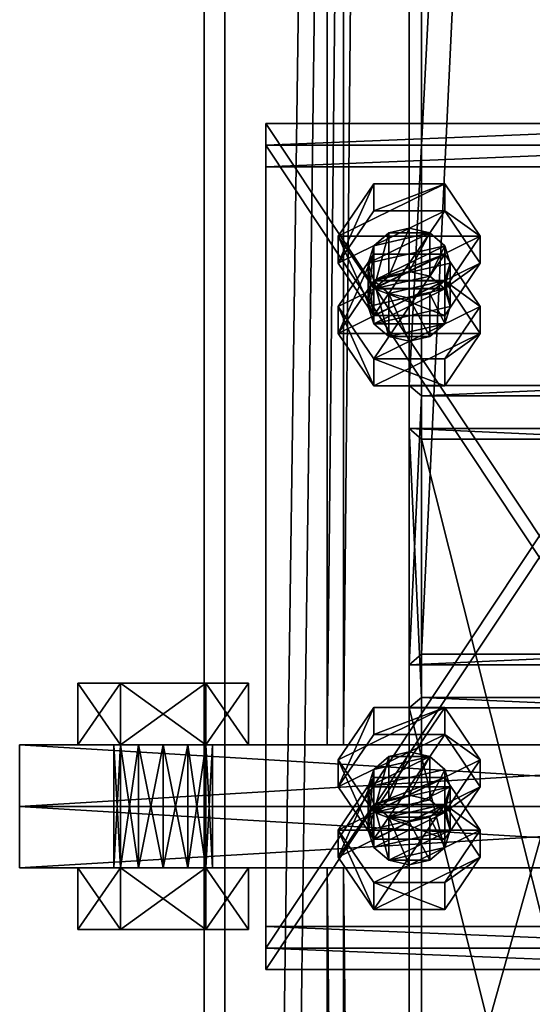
# Model space of a CAD drawing. Header units: millimetres. Extents: x -333 to 67333, y -930 to 39730.
# Tile 506 of 656: x 27775 to 27900, y 9352 to 9592. Entities that reach past the tile are written whole.
import ezdxf

# ---------------------------------------------------------------- set-up
doc = ezdxf.new("R2010")
doc.units = ezdxf.units.MM
for name, color, linetype in [('5', 7, 'Continuous'), ('6', 7, 'Continuous'), ('8', 7, 'Continuous'), ('95', 7, 'Continuous'), ('99', 7, 'Continuous')]:
    doc.layers.add(name, color=color, linetype=linetype)

msp = doc.modelspace()

# ---------------------------------------------------------------- meshes
at = {"layer": '5', "color": 131}
mesh = msp.add_polyface(dxfattribs=at)
corners = [(27946, 9415, 2984), (27854, 9415, 2984), (27854, 19384.97, 2984), (27946, 19384.97, 2984), (27854, 9415, 3076), (27854, 19384.97, 3076), (27946, 9415, 3076), (27946, 19384.97, 3076), (27950, 9415, 2980), (27950, 9415, 3080), (27950, 19384.97, 3080), (27950, 19384.97, 2980), (27850, 9415, 3080), (27850, 19384.97, 3080), (27850, 9415, 2980), (27850, 19384.97, 2980)]
mesh.append_faces([[corners[k] for k in face] for face in [(0, 2, 3, 3), (1, 5, 2, 2), (4, 7, 5, 5), (6, 3, 7, 7), (8, 10, 11, 11), (9, 13, 10, 10), (12, 15, 13, 13), (14, 11, 15, 15)]], dxfattribs={"vtx0": -1, "color": 131})
mesh.append_faces([[corners[k] for k in face] for face in [(9, 6, 12, 12), (6, 8, 0, 0), (0, 8, 1, 1), (12, 4, 14, 14), (4, 12, 6, 6), (14, 1, 8, 8), (11, 3, 15, 15), (3, 10, 7, 7), (7, 10, 5, 5), (15, 2, 13, 13), (2, 15, 3, 3), (13, 5, 10, 10)]], dxfattribs={"vtx0": -1, "vtx1": -1, "color": 131})
mesh.append_faces([[corners[k] for k in face] for face in [(6, 9, 8, 8), (14, 4, 1, 1), (3, 11, 10, 10), (13, 2, 5, 5)]], dxfattribs={"vtx0": -1, "vtx2": -1, "vtx3": -1, "color": 131})
mesh.append_faces([[corners[k] for k in face] for face in [(0, 1, 2, 2), (1, 4, 5, 5), (4, 6, 7, 7), (6, 0, 3, 3), (8, 9, 10, 10), (9, 12, 13, 13), (12, 14, 15, 15), (14, 8, 11, 11)]], dxfattribs={"vtx2": -1, "vtx3": -1, "color": 131})
mesh = msp.add_polyface(dxfattribs=at)
corners = [(27946, 185.3, 2984), (27854, 185.3, 2984), (27854, 9385, 2984), (27946, 9385, 2984), (27854, 185.3, 3076), (27854, 9385, 3076), (27946, 185.3, 3076), (27946, 9385, 3076), (27950, 185.3, 2980), (27950, 185.3, 3080), (27950, 9385, 3080), (27950, 9385, 2980), (27850, 185.3, 3080), (27850, 9385, 3080), (27850, 185.3, 2980), (27850, 9385, 2980)]
mesh.append_faces([[corners[k] for k in face] for face in [(0, 2, 3, 3), (1, 5, 2, 2), (4, 7, 5, 5), (6, 3, 7, 7), (8, 10, 11, 11), (9, 13, 10, 10), (12, 15, 13, 13), (14, 11, 15, 15)]], dxfattribs={"vtx0": -1, "color": 131})
mesh.append_faces([[corners[k] for k in face] for face in [(9, 6, 12, 12), (6, 8, 0, 0), (0, 8, 1, 1), (12, 4, 14, 14), (4, 12, 6, 6), (14, 1, 8, 8), (11, 3, 15, 15), (3, 10, 7, 7), (7, 10, 5, 5), (15, 2, 13, 13), (2, 15, 3, 3), (13, 5, 10, 10)]], dxfattribs={"vtx0": -1, "vtx1": -1, "color": 131})
mesh.append_faces([[corners[k] for k in face] for face in [(6, 9, 8, 8), (14, 4, 1, 1), (3, 11, 10, 10), (13, 2, 5, 5)]], dxfattribs={"vtx0": -1, "vtx2": -1, "vtx3": -1, "color": 131})
mesh.append_faces([[corners[k] for k in face] for face in [(0, 1, 2, 2), (1, 4, 5, 5), (4, 6, 7, 7), (6, 0, 3, 3), (8, 9, 10, 10), (9, 12, 13, 13), (12, 14, 15, 15), (14, 8, 11, 11)]], dxfattribs={"vtx2": -1, "vtx3": -1, "color": 131})
at = {"layer": '6', "color": 2}
mesh = msp.add_polyface(dxfattribs=at)
corners = [(27980, 19380.14, 7183.53), (27820, 19380.14, 7183.53), (27820, 7954.94, 4755.1), (27980, 7954.94, 4755.1), (27980, 19380.14, 7347.1), (27980, 7921.68, 4911.61), (27820, 19380.14, 7347.1), (27820, 7921.68, 4911.61), (27825, 7953.9, 4759.99), (27975, 7953.9, 4759.99), (27975, 7922.72, 4906.72), (27825, 7922.72, 4906.72), (27975, 19380.14, 7188.64), (27975, 19380.14, 7341.99), (27825, 19380.14, 7188.64), (27825, 19380.14, 7341.99)]
mesh.append_faces([[corners[k] for k in face] for face in [(0, 2, 3, 3), (4, 3, 5, 5), (6, 5, 7, 7), (1, 7, 2, 2), (12, 10, 9, 9), (14, 9, 8, 8), (15, 8, 11, 11), (13, 11, 10, 10)]], dxfattribs={"vtx0": -1, "color": 2})
mesh.append_faces([[corners[k] for k in face] for face in [(2, 8, 3, 3), (8, 7, 11, 11), (11, 7, 10, 10), (3, 9, 5, 5), (9, 3, 8, 8), (5, 10, 7, 7), (0, 12, 1, 1), (12, 4, 13, 13), (13, 4, 15, 15), (1, 14, 6, 6), (14, 1, 12, 12), (6, 15, 4, 4)]], dxfattribs={"vtx0": -1, "vtx1": -1, "color": 2})
mesh.append_faces([[corners[k] for k in face] for face in [(8, 2, 7, 7), (5, 9, 10, 10), (12, 0, 4, 4), (6, 14, 15, 15)]], dxfattribs={"vtx0": -1, "vtx2": -1, "vtx3": -1, "color": 2})
mesh.append_faces([[corners[k] for k in face] for face in [(0, 1, 2, 2), (4, 0, 3, 3), (6, 4, 5, 5), (1, 6, 7, 7), (12, 13, 10, 10), (14, 12, 9, 9), (15, 14, 8, 8), (13, 15, 11, 11)]], dxfattribs={"vtx2": -1, "vtx3": -1, "color": 2})
at = {"layer": '8', "color": 253}
mesh = msp.add_polyface(dxfattribs=at)
corners = [(27873, 10667.15, 5331.58), (27927, 10667.15, 5331.58), (27927, 9500.01, 3444.3), (27873, 9500.01, 3444.3), (27927, 10566.98, 5310.29), (27927, 9437.08, 3483.22), (27873, 10566.98, 5310.29), (27873, 9437.08, 3483.22), (27870, 10671.22, 5332.45), (27870, 10562.92, 5309.43), (27870, 9434.52, 3484.8), (27870, 9502.56, 3442.72), (27930, 10562.92, 5309.43), (27930, 9434.52, 3484.8), (27930, 10671.22, 5332.45), (27930, 9502.56, 3442.72)]
mesh.append_faces([[corners[k] for k in face] for face in [(0, 2, 3, 3), (1, 5, 2, 2), (4, 7, 5, 5), (6, 3, 7, 7), (8, 10, 11, 11), (9, 13, 10, 10), (12, 15, 13, 13), (14, 11, 15, 15)]], dxfattribs={"vtx0": -1, "color": 253})
mesh.append_faces([[corners[k] for k in face] for face in [(9, 6, 12, 12), (6, 8, 0, 0), (0, 8, 1, 1), (12, 4, 14, 14), (4, 12, 6, 6), (14, 1, 8, 8), (11, 3, 15, 15), (3, 10, 7, 7), (7, 10, 5, 5), (15, 2, 13, 13), (2, 15, 3, 3), (13, 5, 10, 10)]], dxfattribs={"vtx0": -1, "vtx1": -1, "color": 253})
mesh.append_faces([[corners[k] for k in face] for face in [(6, 9, 8, 8), (14, 4, 1, 1), (3, 11, 10, 10), (13, 2, 5, 5)]], dxfattribs={"vtx0": -1, "vtx2": -1, "vtx3": -1, "color": 253})
mesh.append_faces([[corners[k] for k in face] for face in [(0, 1, 2, 2), (1, 4, 5, 5), (4, 6, 7, 7), (6, 0, 3, 3), (8, 9, 10, 10), (9, 12, 13, 13), (12, 14, 15, 15), (14, 8, 11, 11)]], dxfattribs={"vtx2": -1, "vtx3": -1, "color": 253})
mesh = msp.add_polyface(dxfattribs=at)
corners = [(27873, 9489.49, 3427.29), (27927, 9489.49, 3427.29), (27927, 9274.72, 3080), (27873, 9274.72, 3080), (27927, 9426.56, 3466.21), (27927, 9187.72, 3080), (27873, 9426.56, 3466.21), (27873, 9187.72, 3080), (27870, 9492.05, 3425.71), (27870, 9424.01, 3467.79), (27870, 9184.19, 3080), (27870, 9278.25, 3080), (27930, 9424.01, 3467.79), (27930, 9184.19, 3080), (27930, 9492.05, 3425.71), (27930, 9278.25, 3080)]
mesh.append_faces([[corners[k] for k in face] for face in [(0, 2, 3, 3), (1, 5, 2, 2), (4, 7, 5, 5), (6, 3, 7, 7), (8, 10, 11, 11), (9, 13, 10, 10), (12, 15, 13, 13), (14, 11, 15, 15)]], dxfattribs={"vtx0": -1, "color": 253})
mesh.append_faces([[corners[k] for k in face] for face in [(9, 6, 12, 12), (6, 8, 0, 0), (0, 8, 1, 1), (12, 4, 14, 14), (4, 12, 6, 6), (14, 1, 8, 8), (11, 3, 15, 15), (3, 10, 7, 7), (7, 10, 5, 5), (15, 2, 13, 13), (2, 15, 3, 3), (13, 5, 10, 10)]], dxfattribs={"vtx0": -1, "vtx1": -1, "color": 253})
mesh.append_faces([[corners[k] for k in face] for face in [(6, 9, 8, 8), (14, 4, 1, 1), (3, 11, 10, 10), (13, 2, 5, 5)]], dxfattribs={"vtx0": -1, "vtx2": -1, "vtx3": -1, "color": 253})
mesh.append_faces([[corners[k] for k in face] for face in [(0, 1, 2, 2), (1, 4, 5, 5), (4, 6, 7, 7), (6, 0, 3, 3), (8, 9, 10, 10), (9, 12, 13, 13), (12, 14, 15, 15), (14, 8, 11, 11)]], dxfattribs={"vtx2": -1, "vtx3": -1, "color": 253})
at = {"layer": '95', "color": 7}
mesh = msp.add_polyface(dxfattribs=at)
corners = [(27880, 9532.33, 3424.31), (27878.66, 9536.58, 3421.68), (27878.66, 9526.07, 3404.67), (27875, 9539.7, 3419.75), (27875, 9529.18, 3402.74), (27870, 9540.84, 3419.05), (27870, 9530.32, 3402.04), (27865, 9539.7, 3419.75), (27865, 9529.18, 3402.74), (27861.34, 9536.58, 3421.68), (27861.34, 9526.07, 3404.67), (27860, 9532.33, 3424.31), (27860, 9521.81, 3407.3), (27861.34, 9528.08, 3426.94), (27878.66, 9528.08, 3426.94), (27865, 9524.97, 3428.86), (27887.32, 9521.81, 3407.3), (27878.66, 9534.57, 3399.41), (27878.66, 9528, 3388.78), (27861.34, 9534.57, 3399.41), (27861.34, 9528, 3388.78), (27852.68, 9515.24, 3396.67), (27852.68, 9521.81, 3407.3), (27887.32, 9538.91, 3434.94), (27878.66, 9551.66, 3427.05), (27878.66, 9545.09, 3416.42), (27887.32, 9532.33, 3424.31), (27861.34, 9551.66, 3427.05), (27861.34, 9545.09, 3416.42), (27852.68, 9538.91, 3434.94), (27852.68, 9532.33, 3424.31), (27861.34, 9519.57, 3432.2), (27878.66, 9526.15, 3442.83), (27861.34, 9526.15, 3442.83)]
mesh.append_faces([[corners[k] for k in face] for face in [(1, 4, 2, 2), (3, 6, 4, 4), (5, 8, 6, 6), (7, 10, 8, 8), (9, 12, 10, 10), (3, 7, 5, 5), (10, 6, 8, 8), (17, 20, 18, 18), (19, 21, 20, 20), (17, 22, 19, 19), (23, 25, 26, 26), (24, 28, 25, 25), (27, 30, 28, 28), (29, 31, 30, 30), (24, 29, 27, 27), (33, 23, 32, 32), (30, 25, 28, 28)]], dxfattribs={"vtx0": -1, "color": 7})
mesh.append_faces([[corners[k] for k in face] for face in [(7, 3, 9, 9), (9, 3, 11, 11), (11, 1, 13, 13), (13, 14, 15, 15), (29, 23, 33, 33), (31, 25, 30, 30)]], dxfattribs={"vtx0": -1, "vtx1": -1, "color": 7})
mesh.append_faces([[corners[k] for k in face] for face in [(11, 3, 1, 1), (13, 1, 0, 0), (13, 0, 14, 14), (10, 2, 4, 4), (10, 4, 6, 6), (29, 24, 23, 23), (31, 26, 25, 25)]], dxfattribs={"vtx0": -1, "vtx2": -1, "vtx3": -1, "color": 7})
mesh.append_faces([[corners[k] for k in face] for face in [(0, 1, 2, 2), (1, 3, 4, 4), (3, 5, 6, 6), (5, 7, 8, 8), (7, 9, 10, 10), (9, 11, 12, 12), (16, 17, 18, 18), (17, 19, 20, 20), (23, 24, 25, 25), (24, 27, 28, 28), (27, 29, 30, 30), (32, 23, 26, 26)]], dxfattribs={"vtx2": -1, "vtx3": -1, "color": 7})
mesh = msp.add_polyface(dxfattribs=at)
corners = [(27880, 9532.33, 3424.31), (27878.66, 9526.07, 3404.67), (27880, 9521.81, 3407.3), (27860, 9532.33, 3424.31), (27861.34, 9528.08, 3426.94), (27861.34, 9517.56, 3409.93), (27860, 9521.81, 3407.3), (27865, 9524.97, 3428.86), (27865, 9514.45, 3411.85), (27870, 9523.83, 3429.57), (27870, 9513.31, 3412.56), (27875, 9524.97, 3428.86), (27875, 9514.45, 3411.85), (27878.66, 9528.08, 3426.94), (27878.66, 9517.56, 3409.93), (27861.34, 9526.07, 3404.67), (27887.32, 9521.81, 3407.3), (27878.66, 9528, 3388.78), (27887.32, 9515.24, 3396.67), (27861.34, 9534.57, 3399.41), (27852.68, 9521.81, 3407.3), (27852.68, 9515.24, 3396.67), (27861.34, 9509.06, 3415.19), (27861.34, 9502.48, 3404.56), (27878.66, 9509.06, 3415.19), (27878.66, 9502.48, 3404.56), (27878.66, 9534.57, 3399.41), (27861.34, 9528, 3388.78), (27852.68, 9538.91, 3434.94), (27861.34, 9526.15, 3442.83), (27861.34, 9519.57, 3432.2), (27878.66, 9526.15, 3442.83), (27878.66, 9519.57, 3432.2), (27887.32, 9532.33, 3424.31)]
mesh.append_faces([[corners[k] for k in face] for face in [(0, 1, 2, 2), (3, 5, 6, 6), (4, 8, 5, 5), (7, 10, 8, 8), (9, 12, 10, 10), (11, 14, 12, 12), (13, 2, 14, 14), (9, 13, 11, 11), (12, 8, 10, 10), (16, 17, 18, 18), (20, 23, 21, 21), (22, 25, 23, 23), (24, 18, 25, 25), (22, 16, 24, 24), (18, 23, 25, 25), (21, 17, 27, 27), (29, 32, 30, 30), (31, 33, 32, 32), (33, 30, 32, 32)]], dxfattribs={"vtx0": -1, "color": 7})
mesh.append_faces([[corners[k] for k in face] for face in [(7, 13, 9, 9), (8, 14, 5, 5), (5, 1, 6, 6), (6, 1, 15, 15), (20, 26, 22, 22), (23, 18, 21, 21)]], dxfattribs={"vtx0": -1, "vtx1": -1, "color": 7})
mesh.append_faces([[corners[k] for k in face] for face in [(8, 12, 14, 14), (5, 14, 2, 2), (5, 2, 1, 1), (22, 26, 16, 16), (21, 18, 17, 17)]], dxfattribs={"vtx0": -1, "vtx2": -1, "vtx3": -1, "color": 7})
mesh.append_faces([[corners[k] for k in face] for face in [(3, 4, 5, 5), (4, 7, 8, 8), (7, 9, 10, 10), (9, 11, 12, 12), (11, 13, 14, 14), (13, 0, 2, 2), (19, 20, 21, 21), (20, 22, 23, 23), (22, 24, 25, 25), (24, 16, 18, 18), (28, 29, 30, 30), (29, 31, 32, 32)]], dxfattribs={"vtx2": -1, "vtx3": -1, "color": 7})
mesh = msp.add_polyface(dxfattribs=at)
corners = [(27810, 9415, 3075.5), (27804, 9415, 3077.11), (27804, 9385, 3077.11), (27799.61, 9415, 3081.5), (27799.61, 9385, 3081.5), (27798, 9415, 3087.5), (27798, 9385, 3087.5), (27799.61, 9415, 3093.5), (27799.61, 9385, 3093.5), (27804, 9415, 3097.89), (27804, 9385, 3097.89), (27810, 9415, 3099.5), (27810, 9385, 3099.5), (27816, 9415, 3077.11), (27820.4, 9415, 3081.5), (27822, 9415, 3087.5), (27816, 9415, 3097.89), (27820.4, 9430, 3069.5), (27799.61, 9430, 3069.5), (27799.61, 9415, 3069.5), (27789.22, 9430, 3087.5), (27789.22, 9415, 3087.5), (27799.61, 9430, 3105.5), (27799.61, 9415, 3105.5), (27820.4, 9415, 3105.5), (27830.79, 9430, 3087.5), (27820.4, 9415, 3069.5), (27810, 9415, 3000.5), (27804, 9415, 3002.11), (27804, 9385, 3002.11), (27799.61, 9415, 3006.5), (27799.61, 9385, 3006.5), (27798, 9415, 3012.5), (27798, 9385, 3012.5), (27799.61, 9415, 3018.5), (27799.61, 9385, 3018.5), (27804, 9415, 3022.89), (27804, 9385, 3022.89), (27810, 9415, 3024.5), (27810, 9385, 3024.5), (27816, 9415, 3002.11), (27820.4, 9415, 3006.5), (27822, 9415, 3012.5), (27820.4, 9430, 2994.5), (27799.61, 9430, 2994.5), (27799.61, 9415, 2994.5), (27789.22, 9430, 3012.5), (27789.22, 9415, 3012.5), (27799.61, 9430, 3030.5), (27799.61, 9415, 3030.5), (27820.4, 9415, 3030.5), (27830.79, 9430, 3012.5), (27820.4, 9415, 2994.5)]
mesh.append_faces([[corners[k] for k in face] for face in [(13, 1, 0, 0), (9, 16, 11, 11), (18, 21, 19, 19), (20, 23, 21, 21), (22, 24, 23, 23), (17, 20, 18, 18), (21, 26, 19, 19), (27, 30, 28, 28), (44, 47, 45, 45), (46, 49, 47, 47), (48, 50, 49, 49), (43, 46, 44, 44), (47, 52, 45, 45)]], dxfattribs={"vtx0": -1, "color": 7})
mesh.append_faces([[corners[k] for k in face] for face in [(1, 13, 3, 3), (3, 13, 5, 5), (5, 14, 7, 7), (7, 15, 9, 9), (20, 25, 22, 22), (23, 26, 21, 21), (30, 40, 32, 32), (32, 41, 34, 34), (34, 42, 36, 36), (46, 51, 48, 48), (49, 52, 47, 47)]], dxfattribs={"vtx0": -1, "vtx1": -1, "color": 7})
mesh.append_faces([[corners[k] for k in face] for face in [(0, 1, 2, 2), (1, 3, 4, 4), (3, 5, 6, 6), (5, 7, 8, 8), (7, 9, 10, 10), (9, 11, 12, 12), (17, 18, 19, 19), (18, 20, 21, 21), (20, 22, 23, 23), (27, 28, 29, 29), (28, 30, 31, 31), (30, 32, 33, 33), (32, 34, 35, 35), (34, 36, 37, 37), (36, 38, 39, 39), (43, 44, 45, 45), (44, 46, 47, 47), (46, 48, 49, 49)]], dxfattribs={"vtx2": -1, "vtx3": -1, "color": 7})
mesh = msp.add_polyface(dxfattribs=at)
corners = [(27822, 9415, 3087.5), (27820.4, 9415, 3081.5), (27820.4, 9385, 3081.5), (27816, 9415, 3077.11), (27816, 9385, 3077.11), (27810, 9415, 3075.5), (27810, 9385, 3075.5), (27810, 9415, 3099.5), (27816, 9415, 3097.89), (27816, 9385, 3097.89), (27820.4, 9415, 3093.5), (27820.4, 9385, 3093.5), (27822, 9385, 3087.5), (27798, 9415, 3087.5), (27799.61, 9415, 3093.5), (27804, 9415, 3097.89), (27830.79, 9430, 3087.5), (27820.4, 9430, 3069.5), (27820.4, 9415, 3069.5), (27830.79, 9415, 3087.5), (27799.61, 9415, 3069.5), (27799.61, 9430, 3105.5), (27820.4, 9430, 3105.5), (27820.4, 9415, 3105.5), (27789.22, 9430, 3087.5), (27799.61, 9415, 3105.5), (27822, 9415, 3012.5), (27820.4, 9415, 3006.5), (27820.4, 9385, 3006.5), (27816, 9415, 3002.11), (27816, 9385, 3002.11), (27810, 9415, 3000.5), (27810, 9385, 3000.5), (27810, 9415, 3024.5), (27816, 9415, 3022.89), (27816, 9385, 3022.89), (27820.4, 9415, 3018.5), (27820.4, 9385, 3018.5), (27822, 9385, 3012.5), (27799.61, 9415, 3006.5), (27798, 9415, 3012.5), (27799.61, 9415, 3018.5), (27804, 9415, 3022.89), (27830.79, 9430, 3012.5), (27820.4, 9430, 2994.5), (27820.4, 9415, 2994.5), (27830.79, 9415, 3012.5), (27799.61, 9415, 2994.5), (27799.61, 9430, 3030.5), (27820.4, 9430, 3030.5), (27820.4, 9415, 3030.5), (27789.22, 9430, 3012.5), (27799.61, 9415, 3030.5)]
mesh.append_faces([[corners[k] for k in face] for face in [(16, 18, 19, 19), (17, 20, 18, 18), (22, 19, 23, 23), (21, 16, 22, 22), (19, 25, 23, 23), (33, 36, 34, 34), (43, 45, 46, 46), (44, 47, 45, 45), (49, 46, 50, 50), (48, 43, 49, 49), (46, 52, 50, 50)]], dxfattribs={"vtx0": -1, "color": 7})
mesh.append_faces([[corners[k] for k in face] for face in [(42, 36, 33, 33)]], dxfattribs={"vtx0": -1, "vtx1": -1, "color": 7})
mesh.append_faces([[corners[k] for k in face] for face in [(13, 3, 1, 1), (14, 1, 0, 0), (15, 0, 10, 10), (15, 10, 8, 8), (24, 17, 16, 16), (25, 19, 18, 18), (39, 31, 29, 29), (40, 29, 27, 27), (41, 27, 26, 26), (42, 26, 36, 36), (51, 44, 43, 43), (52, 46, 45, 45)]], dxfattribs={"vtx0": -1, "vtx2": -1, "vtx3": -1, "color": 7})
mesh.append_faces([[corners[k] for k in face] for face in [(0, 1, 2, 2), (1, 3, 4, 4), (3, 5, 6, 6), (7, 8, 9, 9), (8, 10, 11, 11), (10, 0, 12, 12), (16, 17, 18, 18), (21, 22, 23, 23), (22, 16, 19, 19), (26, 27, 28, 28), (27, 29, 30, 30), (29, 31, 32, 32), (33, 34, 35, 35), (34, 36, 37, 37), (36, 26, 38, 38), (43, 44, 45, 45), (48, 49, 50, 50), (49, 43, 46, 46)]], dxfattribs={"vtx2": -1, "vtx3": -1, "color": 7})
mesh = msp.add_polyface(dxfattribs=at)
corners = [(27880, 9404.76, 3503.2), (27878.66, 9409.01, 3500.57), (27878.66, 9398.49, 3483.56), (27875, 9412.12, 3498.65), (27875, 9401.6, 3481.64), (27870, 9413.26, 3497.94), (27870, 9402.74, 3480.93), (27865, 9412.12, 3498.65), (27865, 9401.6, 3481.64), (27861.34, 9409.01, 3500.57), (27861.34, 9398.49, 3483.56), (27860, 9404.76, 3503.2), (27860, 9394.24, 3486.19), (27861.34, 9400.5, 3505.83), (27865, 9397.39, 3507.76), (27878.66, 9400.5, 3505.83), (27887.32, 9394.24, 3486.19), (27878.66, 9407, 3478.3), (27878.66, 9400.42, 3467.67), (27861.34, 9407, 3478.3), (27861.34, 9400.42, 3467.67), (27852.68, 9387.66, 3475.56), (27852.68, 9394.24, 3486.19), (27887.32, 9411.33, 3513.84), (27878.66, 9424.09, 3505.95), (27878.66, 9417.51, 3495.31), (27887.32, 9404.76, 3503.2), (27861.34, 9424.09, 3505.95), (27861.34, 9417.51, 3495.31), (27852.68, 9411.33, 3513.84), (27852.68, 9404.76, 3503.2), (27861.34, 9392, 3511.09), (27878.66, 9398.57, 3521.73), (27861.34, 9398.57, 3521.73)]
mesh.append_faces([[corners[k] for k in face] for face in [(1, 4, 2, 2), (3, 6, 4, 4), (5, 8, 6, 6), (7, 10, 8, 8), (9, 12, 10, 10), (3, 7, 5, 5), (10, 6, 8, 8), (17, 20, 18, 18), (19, 21, 20, 20), (17, 22, 19, 19), (23, 25, 26, 26), (24, 28, 25, 25), (27, 30, 28, 28), (29, 31, 30, 30), (24, 29, 27, 27), (33, 23, 32, 32), (30, 25, 28, 28)]], dxfattribs={"vtx0": -1, "color": 7})
mesh.append_faces([[corners[k] for k in face] for face in [(7, 3, 9, 9), (9, 3, 11, 11), (11, 0, 13, 13), (13, 0, 14, 14), (29, 24, 33, 33), (31, 25, 30, 30)]], dxfattribs={"vtx0": -1, "vtx1": -1, "color": 7})
mesh.append_faces([[corners[k] for k in face] for face in [(11, 3, 1, 1), (11, 1, 0, 0), (14, 0, 15, 15), (10, 2, 4, 4), (10, 4, 6, 6), (33, 24, 23, 23), (31, 26, 25, 25)]], dxfattribs={"vtx0": -1, "vtx2": -1, "vtx3": -1, "color": 7})
mesh.append_faces([[corners[k] for k in face] for face in [(0, 1, 2, 2), (1, 3, 4, 4), (3, 5, 6, 6), (5, 7, 8, 8), (7, 9, 10, 10), (9, 11, 12, 12), (16, 17, 18, 18), (17, 19, 20, 20), (23, 24, 25, 25), (24, 27, 28, 28), (27, 29, 30, 30), (32, 23, 26, 26)]], dxfattribs={"vtx2": -1, "vtx3": -1, "color": 7})
mesh = msp.add_polyface(dxfattribs=at)
corners = [(27810, 9415, 3075.5), (27804, 9385, 3077.11), (27810, 9385, 3075.5), (27804, 9415, 3077.11), (27799.61, 9385, 3081.5), (27799.61, 9415, 3081.5), (27798, 9385, 3087.5), (27798, 9415, 3087.5), (27799.61, 9385, 3093.5), (27799.61, 9415, 3093.5), (27804, 9385, 3097.89), (27804, 9415, 3097.89), (27810, 9385, 3099.5), (27822, 9385, 3087.5), (27820.4, 9385, 3081.5), (27816, 9385, 3077.11), (27820.4, 9385, 3069.5), (27799.61, 9385, 3069.5), (27799.61, 9370, 3069.5), (27789.22, 9385, 3087.5), (27789.22, 9370, 3087.5), (27799.61, 9385, 3105.5), (27799.61, 9370, 3105.5), (27820.4, 9370, 3105.5), (27830.79, 9385, 3087.5), (27820.4, 9370, 3069.5), (27810, 9415, 3000.5), (27804, 9385, 3002.11), (27810, 9385, 3000.5), (27804, 9415, 3002.11), (27799.61, 9385, 3006.5), (27799.61, 9415, 3006.5), (27798, 9385, 3012.5), (27798, 9415, 3012.5), (27799.61, 9385, 3018.5), (27799.61, 9415, 3018.5), (27804, 9385, 3022.89), (27804, 9415, 3022.89), (27810, 9385, 3024.5), (27822, 9385, 3012.5), (27820.4, 9385, 3006.5), (27816, 9385, 3002.11), (27820.4, 9385, 2994.5), (27799.61, 9385, 2994.5), (27799.61, 9370, 2994.5), (27789.22, 9385, 3012.5), (27789.22, 9370, 3012.5), (27799.61, 9385, 3030.5), (27799.61, 9370, 3030.5), (27820.4, 9370, 3030.5), (27830.79, 9385, 3012.5), (27820.4, 9370, 2994.5)]
mesh.append_faces([[corners[k] for k in face] for face in [(0, 1, 2, 2), (3, 4, 1, 1), (5, 6, 4, 4), (7, 8, 6, 6), (9, 10, 8, 8), (11, 12, 10, 10), (4, 2, 1, 1), (17, 20, 18, 18), (19, 22, 20, 20), (21, 23, 22, 22), (16, 19, 17, 17), (20, 25, 18, 18), (26, 27, 28, 28), (29, 30, 27, 27), (31, 32, 30, 30), (33, 34, 32, 32), (35, 36, 34, 34), (37, 38, 36, 36), (30, 28, 27, 27), (43, 46, 44, 44), (45, 48, 46, 46), (47, 49, 48, 48), (42, 45, 43, 43), (46, 51, 44, 44)]], dxfattribs={"vtx0": -1, "color": 7})
mesh.append_faces([[corners[k] for k in face] for face in [(10, 13, 8, 8), (8, 14, 6, 6), (6, 15, 4, 4), (19, 24, 21, 21), (22, 25, 20, 20), (36, 39, 34, 34), (34, 40, 32, 32), (32, 41, 30, 30), (45, 50, 47, 47), (48, 51, 46, 46)]], dxfattribs={"vtx0": -1, "vtx1": -1, "color": 7})
mesh.append_faces([[corners[k] for k in face] for face in [(4, 15, 2, 2), (30, 41, 28, 28)]], dxfattribs={"vtx0": -1, "vtx2": -1, "vtx3": -1, "color": 7})
mesh.append_faces([[corners[k] for k in face] for face in [(16, 17, 18, 18), (17, 19, 20, 20), (19, 21, 22, 22), (42, 43, 44, 44), (43, 45, 46, 46), (45, 47, 48, 48)]], dxfattribs={"vtx2": -1, "vtx3": -1, "color": 7})
mesh = msp.add_polyface(dxfattribs=at)
corners = [(27822, 9415, 3087.5), (27820.4, 9385, 3081.5), (27822, 9385, 3087.5), (27820.4, 9415, 3081.5), (27816, 9385, 3077.11), (27816, 9415, 3077.11), (27810, 9385, 3075.5), (27810, 9415, 3099.5), (27816, 9385, 3097.89), (27810, 9385, 3099.5), (27816, 9415, 3097.89), (27820.4, 9385, 3093.5), (27820.4, 9415, 3093.5), (27804, 9385, 3097.89), (27799.61, 9385, 3093.5), (27798, 9385, 3087.5), (27830.79, 9385, 3087.5), (27820.4, 9385, 3069.5), (27820.4, 9370, 3069.5), (27830.79, 9370, 3087.5), (27799.61, 9370, 3069.5), (27799.61, 9385, 3105.5), (27820.4, 9385, 3105.5), (27820.4, 9370, 3105.5), (27789.22, 9385, 3087.5), (27799.61, 9370, 3105.5), (27822, 9415, 3012.5), (27820.4, 9385, 3006.5), (27822, 9385, 3012.5), (27820.4, 9415, 3006.5), (27816, 9385, 3002.11), (27816, 9415, 3002.11), (27810, 9385, 3000.5), (27810, 9415, 3024.5), (27816, 9385, 3022.89), (27810, 9385, 3024.5), (27816, 9415, 3022.89), (27820.4, 9385, 3018.5), (27820.4, 9415, 3018.5), (27804, 9385, 3022.89), (27799.61, 9385, 3018.5), (27798, 9385, 3012.5), (27830.79, 9385, 3012.5), (27820.4, 9385, 2994.5), (27820.4, 9370, 2994.5), (27830.79, 9370, 3012.5), (27799.61, 9370, 2994.5), (27799.61, 9385, 3030.5), (27820.4, 9385, 3030.5), (27820.4, 9370, 3030.5), (27789.22, 9385, 3012.5), (27799.61, 9370, 3030.5)]
mesh.append_faces([[corners[k] for k in face] for face in [(0, 1, 2, 2), (3, 4, 1, 1), (5, 6, 4, 4), (7, 8, 9, 9), (10, 11, 8, 8), (12, 2, 11, 11), (11, 9, 8, 8), (16, 18, 19, 19), (17, 20, 18, 18), (22, 19, 23, 23), (21, 16, 22, 22), (19, 25, 23, 23), (26, 27, 28, 28), (29, 30, 27, 27), (31, 32, 30, 30), (33, 34, 35, 35), (36, 37, 34, 34), (38, 28, 37, 37), (37, 35, 34, 34), (42, 44, 45, 45), (43, 46, 44, 44), (48, 45, 49, 49), (47, 42, 48, 48), (45, 51, 49, 49)]], dxfattribs={"vtx0": -1, "color": 7})
mesh.append_faces([[corners[k] for k in face] for face in [(9, 11, 13, 13), (35, 37, 39, 39)]], dxfattribs={"vtx0": -1, "vtx1": -1, "color": 7})
mesh.append_faces([[corners[k] for k in face] for face in [(13, 11, 2, 2), (14, 2, 1, 1), (15, 1, 4, 4), (24, 17, 16, 16), (25, 19, 18, 18), (39, 37, 28, 28), (40, 28, 27, 27), (41, 27, 30, 30), (50, 43, 42, 42), (51, 45, 44, 44)]], dxfattribs={"vtx0": -1, "vtx2": -1, "vtx3": -1, "color": 7})
mesh.append_faces([[corners[k] for k in face] for face in [(16, 17, 18, 18), (21, 22, 23, 23), (22, 16, 19, 19), (42, 43, 44, 44), (47, 48, 49, 49), (48, 42, 45, 45)]], dxfattribs={"vtx2": -1, "vtx3": -1, "color": 7})
mesh = msp.add_polyface(dxfattribs=at)
corners = [(27880, 9404.76, 3503.2), (27878.66, 9398.49, 3483.56), (27880, 9394.24, 3486.19), (27860, 9404.76, 3503.2), (27861.34, 9400.5, 3505.83), (27861.34, 9389.99, 3488.82), (27860, 9394.24, 3486.19), (27865, 9397.39, 3507.76), (27865, 9386.87, 3490.75), (27870, 9396.25, 3508.46), (27870, 9385.73, 3491.45), (27875, 9397.39, 3507.76), (27875, 9386.87, 3490.75), (27878.66, 9400.5, 3505.83), (27878.66, 9389.99, 3488.82), (27861.34, 9398.49, 3483.56), (27887.32, 9394.24, 3486.19), (27878.66, 9400.42, 3467.67), (27887.32, 9387.66, 3475.56), (27861.34, 9407, 3478.3), (27852.68, 9394.24, 3486.19), (27852.68, 9387.66, 3475.56), (27861.34, 9381.48, 3494.08), (27861.34, 9374.91, 3483.45), (27878.66, 9381.48, 3494.08), (27878.66, 9374.91, 3483.45), (27878.66, 9407, 3478.3), (27861.34, 9400.42, 3467.67), (27852.68, 9411.33, 3513.84), (27861.34, 9398.57, 3521.73), (27861.34, 9392, 3511.09), (27878.66, 9398.57, 3521.73), (27878.66, 9392, 3511.09), (27887.32, 9404.76, 3503.2)]
mesh.append_faces([[corners[k] for k in face] for face in [(0, 1, 2, 2), (3, 5, 6, 6), (4, 8, 5, 5), (7, 10, 8, 8), (9, 12, 10, 10), (11, 14, 12, 12), (13, 2, 14, 14), (7, 11, 9, 9), (12, 8, 10, 10), (16, 17, 18, 18), (20, 23, 21, 21), (22, 25, 23, 23), (24, 18, 25, 25), (22, 16, 24, 24), (18, 23, 25, 25), (21, 17, 27, 27), (29, 32, 30, 30), (31, 33, 32, 32), (33, 30, 32, 32)]], dxfattribs={"vtx0": -1, "color": 7})
mesh.append_faces([[corners[k] for k in face] for face in [(8, 2, 5, 5), (5, 1, 6, 6), (6, 1, 15, 15), (20, 16, 22, 22), (23, 17, 21, 21)]], dxfattribs={"vtx0": -1, "vtx1": -1, "color": 7})
mesh.append_faces([[corners[k] for k in face] for face in [(7, 13, 11, 11), (8, 12, 14, 14), (8, 14, 2, 2), (5, 2, 1, 1), (20, 26, 16, 16), (23, 18, 17, 17)]], dxfattribs={"vtx0": -1, "vtx2": -1, "vtx3": -1, "color": 7})
mesh.append_faces([[corners[k] for k in face] for face in [(3, 4, 5, 5), (4, 7, 8, 8), (7, 9, 10, 10), (9, 11, 12, 12), (11, 13, 14, 14), (13, 0, 2, 2), (19, 20, 21, 21), (20, 22, 23, 23), (22, 24, 25, 25), (24, 16, 18, 18), (28, 29, 30, 30), (29, 31, 32, 32)]], dxfattribs={"vtx2": -1, "vtx3": -1, "color": 7})
at = {"layer": '99', "color": 7}
mesh = msp.add_polyface(dxfattribs=at)
corners = [(27835, 9365.48, 3515.74), (27965, 9365.48, 3515.74), (27965, 9561.09, 3394.77), (27835, 9561.09, 3394.77), (27965, 9370.74, 3524.24), (27965, 9566.35, 3403.27), (27835, 9370.74, 3524.24), (27835, 9566.35, 3403.27)]
mesh.append_faces([[corners[k] for k in face] for face in [(0, 2, 3, 3), (1, 5, 2, 2), (4, 7, 5, 5), (6, 3, 7, 7), (1, 6, 4, 4), (3, 5, 7, 7)]], dxfattribs={"vtx0": -1, "color": 7})
mesh.append_faces([[corners[k] for k in face] for face in [(0, 1, 2, 2), (1, 4, 5, 5), (4, 6, 7, 7), (6, 0, 3, 3), (1, 0, 6, 6), (3, 2, 5, 5)]], dxfattribs={"vtx2": -1, "vtx3": -1, "color": 7})
mesh = msp.add_polyface(dxfattribs=at)
corners = [(27835, 9360.22, 3507.23), (27965, 9360.22, 3507.23), (27965, 9555.83, 3386.26), (27835, 9555.83, 3386.26), (27965, 9365.48, 3515.74), (27965, 9561.09, 3394.77), (27835, 9365.48, 3515.74), (27835, 9561.09, 3394.77)]
mesh.append_faces([[corners[k] for k in face] for face in [(0, 2, 3, 3), (1, 5, 2, 2), (4, 7, 5, 5), (6, 3, 7, 7), (1, 6, 4, 4), (3, 5, 7, 7)]], dxfattribs={"vtx0": -1, "color": 7})
mesh.append_faces([[corners[k] for k in face] for face in [(0, 1, 2, 2), (1, 4, 5, 5), (4, 6, 7, 7), (6, 0, 3, 3), (1, 0, 6, 6), (3, 2, 5, 5)]], dxfattribs={"vtx2": -1, "vtx3": -1, "color": 7})
mesh = msp.add_polyface(dxfattribs=at)
corners = [(27775, 9400, 3127.5), (28025, 9400, 3127.5), (28025, 9400, 2972.5), (27775, 9400, 2972.5), (28025, 9415, 3127.5), (28025, 9415, 2972.5), (27775, 9415, 3127.5), (27775, 9415, 2972.5)]
mesh.append_faces([[corners[k] for k in face] for face in [(0, 2, 3, 3), (1, 5, 2, 2), (4, 7, 5, 5), (6, 3, 7, 7), (1, 6, 4, 4), (3, 5, 7, 7)]], dxfattribs={"vtx0": -1, "color": 7})
mesh.append_faces([[corners[k] for k in face] for face in [(0, 1, 2, 2), (1, 4, 5, 5), (4, 6, 7, 7), (6, 0, 3, 3), (1, 0, 6, 6), (3, 2, 5, 5)]], dxfattribs={"vtx2": -1, "vtx3": -1, "color": 7})
mesh = msp.add_polyface(dxfattribs=at)
corners = [(27775, 9385, 3127.5), (28025, 9385, 3127.5), (28025, 9385, 2972.5), (27775, 9385, 2972.5), (28025, 9400, 3127.5), (28025, 9400, 2972.5), (27775, 9400, 3127.5), (27775, 9400, 2972.5)]
mesh.append_faces([[corners[k] for k in face] for face in [(0, 2, 3, 3), (1, 5, 2, 2), (4, 7, 5, 5), (6, 3, 7, 7), (1, 6, 4, 4), (3, 5, 7, 7)]], dxfattribs={"vtx0": -1, "color": 7})
mesh.append_faces([[corners[k] for k in face] for face in [(0, 1, 2, 2), (1, 4, 5, 5), (4, 6, 7, 7), (6, 0, 3, 3), (1, 0, 6, 6), (3, 2, 5, 5)]], dxfattribs={"vtx2": -1, "vtx3": -1, "color": 7})

doc.saveas('drawing.dxf')
